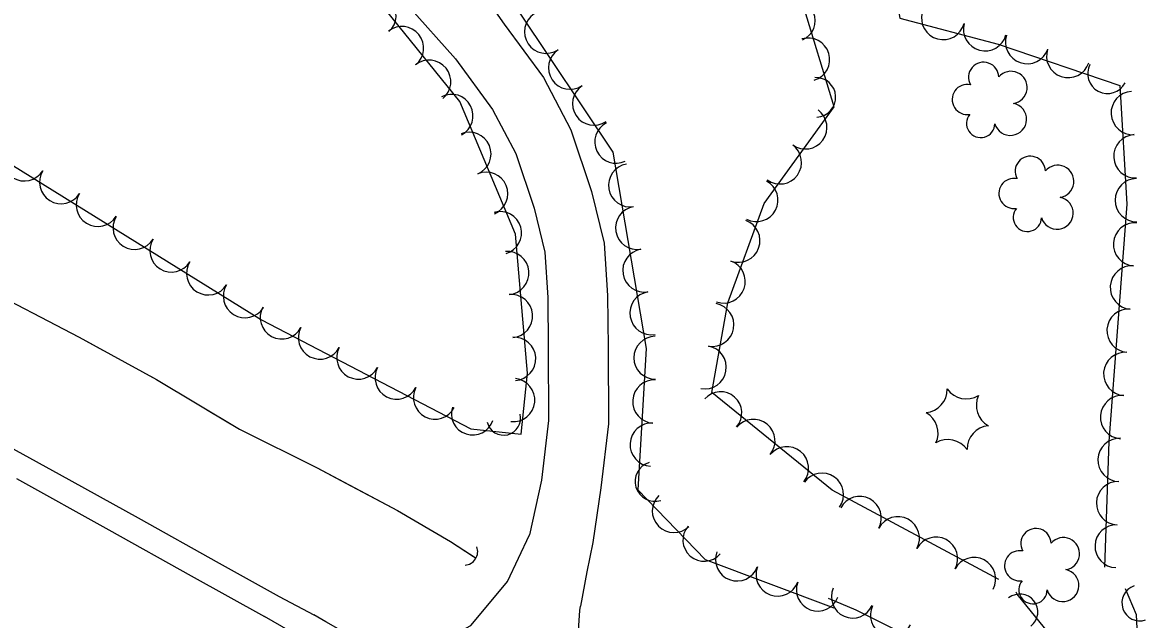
# Model space of a CAD drawing. Extents: x 591954 to 597000, y 198576 to 213500.
# Drawn here: x 596201.5 to 596408.6, y 204178.3 to 204288.1 of the extents above; entities that cross this region are included whole.
import ezdxf

# ---------------------------------------------------------------- set-up
doc = ezdxf.new("R2010")
doc.units = 0
for name, color, linetype in [('Level 11', 7, 'Continuous'), ('Level 15', 7, 'Continuous'), ('Level 17', 7, 'Continuous'), ('Level 18', 7, 'Continuous'), ('Level 19', 7, 'Continuous')]:
    doc.layers.add(name, color=color, linetype=linetype)

msp = doc.modelspace()

# ---------------------------------------------------------------- linework, layer by layer
at = {"layer": 'Level 11'}
for points in [[(596192.39, 204213.76), (596208.23, 204205.03), (596222.79, 204197.02), (596237.67, 204188.66), (596248.7, 204182.56), (596255.07, 204179.16)], [(596192.39, 204213.76), (596208.23, 204205.03), (596222.79, 204197.02), (596237.67, 204188.66), (596248.7, 204182.56), (596255.07, 204179.16)], [(596192.39, 204213.76), (596208.23, 204205.03), (596222.79, 204197.02), (596237.67, 204188.66), (596248.7, 204182.56), (596255.07, 204179.16)], [(596200.41, 204204.22), (596217.42, 204194.82), (596232.55, 204186.32), (596246.04, 204178.87)], [(596200.41, 204204.22), (596217.42, 204194.82), (596232.55, 204186.32), (596246.04, 204178.87)], [(596200.41, 204204.22), (596217.42, 204194.82), (596232.55, 204186.32), (596246.04, 204178.87)], [(596429.44, 204070.52), (596426.81, 204072.19), (596413.87, 204080.23), (596400.87, 204088.31), (596389, 204095.58), (596377.25, 204102.78), (596364.91, 204110.13), (596352.62, 204117.51), (596341.53, 204124.08), (596329.34, 204131.2), (596316.86, 204138.42), (596305.16, 204145.16), (596290.94, 204153.27), (596277.68, 204160.85), (596266.03, 204167.49), (596254.43, 204174.01), (596246.04, 204178.87)], [(596267.57, 204172.05), (596257.33, 204177.89), (596255.07, 204179.16)]]:
    msp.add_lwpolyline(points, dxfattribs=at)
at = {"layer": 'Level 15'}
msp.add_arc((596282.73, 204190.79), 2.5, 274.1794, 20.419, dxfattribs=at)
msp.add_arc((596282.73, 204190.79), 2.5, 274.1794, 20.419, dxfattribs=at)
msp.add_arc((596282.73, 204190.79), 2.5, 274.1794, 20.419, dxfattribs=at)
at = {"layer": 'Level 17'}
for points in [[(596279.21, 204302.14), (596282.23, 204299.07), (596290.08, 204287.84), (596297.32, 204277.98), (596302.37, 204268.38), (596306.18, 204257.04), (596308.52, 204247.54), (596309.13, 204237.92), (596309.2, 204228.37), (596309.28, 204214.32), (596307.87, 204202.5), (596306.41, 204192.45)], [(596279.21, 204302.14), (596282.23, 204299.07), (596290.08, 204287.84), (596297.32, 204277.98), (596302.37, 204268.38), (596306.18, 204257.04), (596308.52, 204247.54), (596309.13, 204237.92), (596309.2, 204228.37), (596309.28, 204214.32), (596307.87, 204202.5), (596306.41, 204192.45)], [(596279.21, 204302.14), (596282.23, 204299.07), (596290.08, 204287.84), (596297.32, 204277.98), (596302.37, 204268.38), (596306.18, 204257.04), (596308.52, 204247.54), (596309.13, 204237.92), (596309.2, 204228.37), (596309.28, 204214.32), (596307.87, 204202.5), (596306.41, 204192.45)], [(596263.25, 204300.96), (596272.49, 204291.16), (596281.14, 204281.43), (596287.97, 204272.13), (596292.23, 204264.04), (596295.61, 204253.97), (596297.6, 204245.86), (596298.14, 204237.52), (596298.2, 204228.3), (596298.28, 204214.94), (596296.96, 204203.94), (596294.75, 204193.85)], [(596263.25, 204300.96), (596272.49, 204291.16), (596281.14, 204281.43), (596287.97, 204272.13), (596292.23, 204264.04), (596295.61, 204253.97), (596297.6, 204245.86), (596298.14, 204237.52), (596298.2, 204228.3), (596298.28, 204214.94), (596296.96, 204203.94), (596294.75, 204193.85)], [(596263.25, 204300.96), (596272.49, 204291.16), (596281.14, 204281.43), (596287.97, 204272.13), (596292.23, 204264.04), (596295.61, 204253.97), (596297.6, 204245.86), (596298.14, 204237.52), (596298.2, 204228.3), (596298.28, 204214.94), (596296.96, 204203.94), (596294.75, 204193.85)], [(596286.51, 204180.18), (596290.69, 204185.27), (596294.75, 204193.85)], [(596286.51, 204180.18), (596290.69, 204185.27), (596294.75, 204193.85)], [(596286.51, 204180.18), (596290.69, 204185.27), (596294.75, 204193.85)], [(596306.41, 204192.45), (596305.3, 204187.05), (596304.17, 204180.76)], [(596306.41, 204192.45), (596305.3, 204187.05), (596304.17, 204180.76)], [(596306.41, 204192.45), (596305.3, 204187.05), (596304.17, 204180.76)], [(596267.57, 204172.05), (596272.9, 204172.58), (596278.74, 204174.4), (596284, 204177.21), (596286.51, 204180.18)], [(596307.82, 204149.24), (596306.28, 204156.1), (596304.28, 204165.07), (596303.53, 204172.63), (596304.04, 204179.96), (596304.17, 204180.76)]]:
    msp.add_lwpolyline(points, dxfattribs=at)
at = {"layer": 'Level 18'}
for points in [[(596388.37, 204515.51), (596385.98, 204499.94), (596395.39, 204479.12), (596417.64, 204476.8), (596417.27, 204440.5), (596403.82, 204439.52), (596391.08, 204439.01), (596387.54, 204429.12), (596382.51, 204402.87), (596373.57, 204389.44), (596366.52, 204390.08), (596359.8, 204381.14), (596360.59, 204369.44), (596367.74, 204350.45), (596362.18, 204329.55), (596359.68, 204307.74), (596362.89, 204288.9), (596380.98, 204284.12), (596403.34, 204276.53), (596404.62, 204254.71), (596401.31, 204211.06), (596400.51, 204187.91)], [(596388.37, 204515.51), (596385.98, 204499.94), (596395.39, 204479.12), (596417.64, 204476.8), (596417.27, 204440.5), (596403.82, 204439.52), (596391.08, 204439.01), (596387.54, 204429.12), (596382.51, 204402.87), (596373.57, 204389.44), (596366.52, 204390.08), (596359.8, 204381.14), (596360.59, 204369.44), (596367.74, 204350.45), (596362.18, 204329.55), (596359.68, 204307.74), (596362.89, 204288.9), (596380.98, 204284.12), (596403.34, 204276.53), (596404.62, 204254.71), (596401.31, 204211.06), (596400.51, 204187.91)], [(596388.37, 204515.51), (596385.98, 204499.94), (596395.39, 204479.12), (596417.64, 204476.8), (596417.27, 204440.5), (596403.82, 204439.52), (596391.08, 204439.01), (596387.54, 204429.12), (596382.51, 204402.87), (596373.57, 204389.44), (596366.52, 204390.08), (596359.8, 204381.14), (596360.59, 204369.44), (596367.74, 204350.45), (596362.18, 204329.55), (596359.68, 204307.74), (596362.89, 204288.9), (596380.98, 204284.12), (596403.34, 204276.53), (596404.62, 204254.71), (596401.31, 204211.06), (596400.51, 204187.91)], [(596381.1, 204185.67), (596350.41, 204202.07), (596328.28, 204220.08), (596331.22, 204236.57), (596337.89, 204254.8), (596350.8, 204272.59), (596345, 204291.75), (596330.77, 204304.86), (596305.58, 204307.54), (596290.01, 204306.67), (596286.82, 204301.8), (596292.89, 204290.03), (596310.11, 204264.26), (596316.19, 204228.15), (596314.66, 204202.13), (596327.08, 204189.34), (596350.74, 204180.48)], [(596381.1, 204185.67), (596350.41, 204202.07), (596328.28, 204220.08), (596331.22, 204236.57), (596337.89, 204254.8), (596350.8, 204272.59), (596345, 204291.75), (596330.77, 204304.86), (596305.58, 204307.54), (596290.01, 204306.67), (596286.82, 204301.8), (596292.89, 204290.03), (596310.11, 204264.26), (596316.19, 204228.15), (596314.66, 204202.13), (596327.08, 204189.34), (596350.74, 204180.48)], [(596381.1, 204185.67), (596350.41, 204202.07), (596328.28, 204220.08), (596331.22, 204236.57), (596337.89, 204254.8), (596350.8, 204272.59), (596345, 204291.75), (596330.77, 204304.86), (596305.58, 204307.54), (596290.01, 204306.67), (596286.82, 204301.8), (596292.89, 204290.03), (596310.11, 204264.26), (596316.19, 204228.15), (596314.66, 204202.13), (596327.08, 204189.34), (596350.74, 204180.48)], [(596195.74, 204264.29), (596245.48, 204233.44), (596283.94, 204213.35), (596293.21, 204212.41), (596294.37, 204223.62), (596292.17, 204249.21), (596281.93, 204273.57), (596266.11, 204293.2)], [(596195.74, 204264.29), (596245.48, 204233.44), (596283.94, 204213.35), (596293.21, 204212.41), (596294.37, 204223.62), (596292.17, 204249.21), (596281.93, 204273.57), (596266.11, 204293.2)], [(596195.74, 204264.29), (596245.48, 204233.44), (596283.94, 204213.35), (596293.21, 204212.41), (596294.37, 204223.62), (596292.17, 204249.21), (596281.93, 204273.57), (596266.11, 204293.2)], [(596404.29, 204184.01), (596406.36, 204179.24), (596406.65, 204172.79), (596402.32, 204169.86), (596396.75, 204171.19), (596390.3, 204175.77), (596384.44, 204182.96), (596384.25, 204183.35)], [(596349.72, 204182.23), (596354.79, 204180.08), (596364.73, 204175.11), (596375.76, 204169.42), (596387.49, 204163.2), (596396.9, 204157.48), (596404.83, 204153.22), (596411.29, 204147.43), (596417.54, 204141.65), (596424.63, 204136.66), (596431.29, 204134.37), (596439.92, 204129.2), (596445.03, 204124.39)]]:
    msp.add_lwpolyline(points, dxfattribs=at)
for centre, radius, start, end in [((596266.28, 204289.42), 3.95, 311.3681, 131.3527), ((596266.28, 204289.42), 3.95, 311.3681, 131.3527), ((596266.28, 204289.42), 3.95, 311.3681, 131.3527), ((596343.44, 204288.49), 3.88, 292.9602, 112.9448), ((596343.44, 204288.49), 3.88, 292.9602, 112.9448), ((596343.44, 204288.49), 3.88, 292.9602, 112.9448), ((596297.81, 204286.42), 3.97, 123.7497, 303.7344), ((596297.81, 204286.42), 3.97, 123.7497, 303.7344), ((596297.81, 204286.42), 3.97, 123.7497, 303.7344), ((596370.84, 204288.96), 3.99, 165.1939, 345.1785), ((596370.84, 204288.96), 3.99, 165.1939, 345.1785), ((596370.84, 204288.96), 3.99, 165.1939, 345.1785), ((596271.32, 204283.42), 3.98, 308.862, 128.8466), ((596271.32, 204283.42), 3.98, 308.862, 128.8466), ((596271.32, 204283.42), 3.98, 308.862, 128.8466), ((596378.55, 204286.89), 3.98, 164.7418, 344.7265), ((596378.55, 204286.89), 3.98, 164.7418, 344.7265), ((596378.55, 204286.89), 3.98, 164.7418, 344.7265), ((596345.99, 204281.3), 3.97, 286.8395, 106.8242), ((596345.99, 204281.3), 3.97, 286.8395, 106.8242), ((596345.99, 204281.3), 3.97, 286.8395, 106.8242), ((596386.29, 204284.52), 3.99, 161.2658, 341.2505), ((596386.29, 204284.52), 3.99, 161.2658, 341.2505), ((596386.29, 204284.52), 3.99, 161.2658, 341.2505), ((596302.22, 204279.81), 3.97, 123.7597, 303.7444), ((596302.22, 204279.81), 3.97, 123.7597, 303.7444), ((596302.22, 204279.81), 3.97, 123.7597, 303.7444), ((596393.84, 204281.96), 3.99, 161.2658, 341.2505), ((596393.84, 204281.96), 3.99, 161.2658, 341.2505), ((596393.84, 204281.96), 3.99, 161.2658, 341.2505), ((596276.31, 204277.22), 3.98, 308.8665, 128.8512), ((596276.31, 204277.22), 3.98, 308.8665, 128.8512), ((596276.31, 204277.22), 3.98, 308.8665, 128.8512), ((596378.28, 204278.04), 2.78, 1.3946, 209.1675), ((596378.28, 204278.04), 2.78, 1.3946, 209.1675), ((596378.28, 204278.04), 2.78, 1.3946, 209.1675), ((596401.06, 204278.71), 3.65, 152.4107, 332.3954), ((596401.06, 204278.71), 3.65, 152.4107, 332.3954), ((596401.06, 204278.71), 3.65, 152.4107, 332.3954), ((596383.32, 204276.18), 2.97, 278.4237, 139.6575), ((596383.32, 204276.18), 2.97, 278.4237, 139.6575), ((596383.32, 204276.18), 2.97, 278.4237, 139.6575), ((596306.64, 204273.2), 3.97, 123.7557, 303.7404), ((596306.64, 204273.2), 3.97, 123.7557, 303.7404), ((596306.64, 204273.2), 3.97, 123.7557, 303.7404), ((596347.42, 204274.36), 3.65, 273.0494, 93.034), ((596347.42, 204274.36), 3.65, 273.0494, 93.034), ((596347.42, 204274.36), 3.65, 273.0494, 93.034), ((596375.28, 204273.96), 2.78, 78.0716, 279.0826), ((596375.28, 204273.96), 2.78, 78.0716, 279.0826), ((596375.28, 204273.96), 2.78, 78.0716, 279.0826), ((596280.43, 204270.97), 3.95, 297.6083, 117.593), ((596280.43, 204270.97), 3.95, 297.6083, 117.593), ((596280.43, 204270.97), 3.95, 297.6083, 117.593), ((596405.72, 204271.47), 3.99, 93.3593, 273.344), ((596405.72, 204271.47), 3.99, 93.3593, 273.344), ((596405.72, 204271.47), 3.99, 93.3593, 273.344), ((596345.5, 204268.83), 3.97, 234.0434, 54.028), ((596345.5, 204268.83), 3.97, 234.0434, 54.028), ((596345.5, 204268.83), 3.97, 234.0434, 54.028), ((596383.21, 204270.33), 2.97, 196.0745, 79.0477), ((596383.21, 204270.33), 2.97, 196.0745, 79.0477), ((596383.21, 204270.33), 2.97, 196.0745, 79.0477), ((596377.74, 204269.57), 2.61, 140.7797, 358.7123), ((596377.74, 204269.57), 2.61, 140.7797, 358.7123), ((596377.74, 204269.57), 2.61, 140.7797, 358.7123), ((596283.71, 204263.96), 3.98, 292.7998, 112.7844), ((596283.71, 204263.96), 3.98, 292.7998, 112.7844), ((596283.71, 204263.96), 3.98, 292.7998, 112.7844), ((596310.66, 204266.14), 3.9, 116.04, 296.0247), ((596310.66, 204266.14), 3.9, 116.04, 296.0247), ((596310.66, 204266.14), 3.9, 116.04, 296.0247), ((596406.19, 204263.51), 3.99, 93.3593, 273.344), ((596406.19, 204263.51), 3.99, 93.3593, 273.344), ((596406.19, 204263.51), 3.99, 93.3593, 273.344), ((596201.85, 204262.96), 3.98, 148.2007, 328.1854), ((596201.85, 204262.96), 3.98, 148.2007, 328.1854), ((596201.85, 204262.96), 3.98, 148.2007, 328.1854), ((596340.83, 204262.39), 3.97, 234.0333, 54.018), ((596340.83, 204262.39), 3.97, 234.0333, 54.018), ((596340.83, 204262.39), 3.97, 234.0333, 54.018), ((596313.25, 204258.17), 3.97, 99.5624, 279.5471), ((596313.25, 204258.17), 3.97, 99.5624, 279.5471), ((596313.25, 204258.17), 3.97, 99.5624, 279.5471), ((596386.86, 204260.76), 2.78, 1.3946, 209.1675), ((596386.86, 204260.76), 2.78, 1.3946, 209.1675), ((596386.86, 204260.76), 2.78, 1.3946, 209.1675), ((596391.91, 204258.9), 2.97, 278.4237, 139.6575), ((596391.91, 204258.9), 2.97, 278.4237, 139.6575), ((596391.91, 204258.9), 2.97, 278.4237, 139.6575), ((596208.61, 204258.76), 3.98, 148.2007, 328.1854), ((596208.61, 204258.76), 3.98, 148.2007, 328.1854), ((596208.61, 204258.76), 3.98, 148.2007, 328.1854), ((596286.79, 204256.62), 3.98, 292.797, 112.7816), ((596286.79, 204256.62), 3.98, 292.797, 112.7816), ((596286.79, 204256.62), 3.98, 292.797, 112.7816), ((596336.52, 204255.44), 3.94, 242.124, 62.1087), ((596336.52, 204255.44), 3.94, 242.124, 62.1087), ((596336.52, 204255.44), 3.94, 242.124, 62.1087), ((596383.86, 204256.68), 2.78, 78.0716, 279.0826), ((596383.86, 204256.68), 2.78, 78.0716, 279.0826), ((596383.86, 204256.68), 2.78, 78.0716, 279.0826), ((596406.44, 204255.44), 3.98, 90.2166, 270.2012), ((596406.44, 204255.44), 3.98, 90.2166, 270.2012), ((596406.44, 204255.44), 3.98, 90.2166, 270.2012), ((596215.37, 204254.57), 3.98, 148.1969, 328.1816), ((596215.37, 204254.57), 3.98, 148.1969, 328.1816), ((596215.37, 204254.57), 3.98, 148.1969, 328.1816), ((596391.79, 204253.05), 2.97, 196.0745, 79.0477), ((596391.79, 204253.05), 2.97, 196.0745, 79.0477), ((596391.79, 204253.05), 2.97, 196.0745, 79.0477), ((596314.56, 204250.33), 3.97, 99.5541, 279.5388), ((596314.56, 204250.33), 3.97, 99.5541, 279.5388), ((596314.56, 204250.33), 3.97, 99.5541, 279.5388), ((596386.33, 204252.28), 2.61, 140.7797, 358.7123), ((596386.33, 204252.28), 2.61, 140.7797, 358.7123), ((596386.33, 204252.28), 2.61, 140.7797, 358.7123), ((596222.14, 204250.37), 3.98, 148.2068, 328.1915), ((596222.14, 204250.37), 3.98, 148.2068, 328.1915), ((596222.14, 204250.37), 3.98, 148.2068, 328.1915), ((596289.36, 204249.41), 3.93, 286.0261, 106.0108), ((596289.36, 204249.41), 3.93, 286.0261, 106.0108), ((596289.36, 204249.41), 3.93, 286.0261, 106.0108), ((596333.18, 204247.98), 3.97, 249.9081, 69.8928), ((596333.18, 204247.98), 3.97, 249.9081, 69.8928), ((596333.18, 204247.98), 3.97, 249.9081, 69.8928), ((596406.15, 204247.32), 3.99, 85.6757, 265.6603), ((596406.15, 204247.32), 3.99, 85.6757, 265.6603), ((596406.15, 204247.32), 3.99, 85.6757, 265.6603), ((596228.9, 204246.18), 3.98, 148.1969, 328.1816), ((596228.9, 204246.18), 3.98, 148.1969, 328.1816), ((596228.9, 204246.18), 3.98, 148.1969, 328.1816), ((596290.69, 204242.05), 3.98, 274.9309, 94.9156), ((596290.69, 204242.05), 3.98, 274.9309, 94.9156), ((596290.69, 204242.05), 3.98, 274.9309, 94.9156), ((596315.88, 204242.49), 3.97, 99.5553, 279.54), ((596315.88, 204242.49), 3.97, 99.5553, 279.54), ((596315.88, 204242.49), 3.97, 99.5553, 279.54), ((596235.66, 204241.98), 3.98, 148.2007, 328.1854), ((596235.66, 204241.98), 3.98, 148.2007, 328.1854), ((596235.66, 204241.98), 3.98, 148.2007, 328.1854), ((596330.49, 204240.49), 3.97, 250.5616, 70.5463), ((596330.49, 204240.49), 3.97, 250.5616, 70.5463), ((596330.49, 204240.49), 3.97, 250.5616, 70.5463), ((596405.55, 204239.38), 3.99, 85.6834, 265.6681), ((596405.55, 204239.38), 3.99, 85.6834, 265.6681), ((596405.55, 204239.38), 3.99, 85.6834, 265.6681), ((596242.43, 204237.79), 3.98, 148.1969, 328.1816), ((596242.43, 204237.79), 3.98, 148.1969, 328.1816), ((596242.43, 204237.79), 3.98, 148.1969, 328.1816), ((596291.37, 204234.12), 3.98, 274.9231, 94.9078), ((596291.37, 204234.12), 3.98, 274.9231, 94.9078), ((596291.37, 204234.12), 3.98, 274.9231, 94.9078), ((596317.2, 204234.66), 3.97, 99.5612, 279.5459), ((596317.2, 204234.66), 3.97, 99.5612, 279.5459), ((596317.2, 204234.66), 3.97, 99.5612, 279.5459), ((596249.2, 204233.89), 3.98, 151.9547, 331.9393), ((596249.2, 204233.89), 3.98, 151.9547, 331.9393), ((596249.2, 204233.89), 3.98, 151.9547, 331.9393), ((596328.38, 204232.5), 3.97, 259.9111, 79.8958), ((596328.38, 204232.5), 3.97, 259.9111, 79.8958), ((596328.38, 204232.5), 3.97, 259.9111, 79.8958), ((596404.95, 204231.43), 3.99, 85.6762, 265.6609), ((596404.95, 204231.43), 3.99, 85.6762, 265.6609), ((596404.95, 204231.43), 3.99, 85.6762, 265.6609), ((596256.22, 204230.18), 3.98, 152.4252, 332.4098), ((596256.22, 204230.18), 3.98, 152.4252, 332.4098), ((596256.22, 204230.18), 3.98, 152.4252, 332.4098), ((596291.94, 204226.26), 3.97, 273.2784, 93.263), ((596291.94, 204226.26), 3.97, 273.2784, 93.263), ((596291.94, 204226.26), 3.97, 273.2784, 93.263), ((596317.9, 204226.45), 3.95, 90.3411, 270.3257), ((596317.9, 204226.45), 3.95, 90.3411, 270.3257), ((596317.9, 204226.45), 3.95, 90.3411, 270.3257), ((596326.99, 204224.68), 3.97, 259.9195, 79.9042), ((596326.99, 204224.68), 3.97, 259.9195, 79.9042), ((596326.99, 204224.68), 3.97, 259.9195, 79.9042), ((596263.28, 204226.5), 3.98, 152.4252, 332.4098), ((596263.28, 204226.5), 3.98, 152.4252, 332.4098), ((596263.28, 204226.5), 3.98, 152.4252, 332.4098), ((596404.34, 204223.48), 3.99, 85.6762, 265.6609), ((596404.34, 204223.48), 3.99, 85.6762, 265.6609), ((596404.34, 204223.48), 3.99, 85.6762, 265.6609), ((596270.33, 204222.81), 3.98, 152.4285, 332.4132), ((596270.33, 204222.81), 3.98, 152.4285, 332.4132), ((596270.33, 204222.81), 3.98, 152.4285, 332.4132), ((596291.76, 204218.67), 3.98, 264.1302, 84.1148), ((596291.76, 204218.67), 3.98, 264.1302, 84.1148), ((596291.76, 204218.67), 3.98, 264.1302, 84.1148), ((596317.7, 204218.4), 3.97, 86.6459, 266.6305), ((596317.7, 204218.4), 3.97, 86.6459, 266.6305), ((596317.7, 204218.4), 3.97, 86.6459, 266.6305), ((596277.39, 204219.12), 3.98, 152.4188, 332.4035), ((596277.39, 204219.12), 3.98, 152.4188, 332.4035), ((596277.39, 204219.12), 3.98, 152.4188, 332.4035), ((596367.3, 204220.64), 4.3, 275.2113, 0.9762), ((596367.3, 204220.64), 4.3, 275.2113, 0.9762), ((596367.3, 204220.64), 4.3, 275.2113, 0.9762), ((596375.12, 204223.19), 4.3, 215.2113, 300.9762), ((596375.12, 204223.19), 4.3, 215.2113, 300.9762), ((596375.12, 204223.19), 4.3, 215.2113, 300.9762), ((596329.92, 204216.31), 3.89, 318.713, 138.6976), ((596329.92, 204216.31), 3.89, 318.713, 138.6976), ((596329.92, 204216.31), 3.89, 318.713, 138.6976), ((596381.24, 204217.7), 4.3, 155.2113, 240.9762), ((596381.24, 204217.7), 4.3, 155.2113, 240.9762), ((596381.24, 204217.7), 4.3, 155.2113, 240.9762), ((596403.74, 204215.53), 3.99, 85.6834, 265.6681), ((596403.74, 204215.53), 3.99, 85.6834, 265.6681), ((596403.74, 204215.53), 3.99, 85.6834, 265.6681), ((596284.3, 204216.16), 3.91, 161.8671, 341.8517), ((596284.3, 204216.16), 3.91, 161.8671, 341.8517), ((596284.3, 204216.16), 3.91, 161.8671, 341.8517), ((596290.01, 204215.33), 3.12, 193.8654, 13.8501), ((596290.01, 204215.33), 3.12, 193.8654, 13.8501), ((596290.01, 204215.33), 3.12, 193.8654, 13.8501), ((596365.61, 204212.59), 4.3, 335.2113, 60.9762), ((596365.61, 204212.59), 4.3, 335.2113, 60.9762), ((596365.61, 204212.59), 4.3, 335.2113, 60.9762), ((596317.23, 204210.47), 3.97, 86.6531, 266.6377), ((596317.23, 204210.47), 3.97, 86.6531, 266.6377), ((596317.23, 204210.47), 3.97, 86.6531, 266.6377), ((596335.96, 204211.15), 3.97, 320.8704, 140.8551), ((596335.96, 204211.15), 3.97, 320.8704, 140.8551), ((596335.96, 204211.15), 3.97, 320.8704, 140.8551), ((596379.54, 204209.66), 4.3, 95.2113, 180.9762), ((596379.54, 204209.66), 4.3, 95.2113, 180.9762), ((596379.54, 204209.66), 4.3, 95.2113, 180.9762), ((596342.12, 204206.13), 3.97, 320.8659, 140.8506), ((596342.12, 204206.13), 3.97, 320.8659, 140.8506), ((596342.12, 204206.13), 3.97, 320.8659, 140.8506), ((596371.72, 204207.1), 4.3, 35.2113, 120.9762), ((596371.72, 204207.1), 4.3, 35.2113, 120.9762), ((596371.72, 204207.1), 4.3, 35.2113, 120.9762), ((596403.29, 204207.65), 3.99, 87.8288, 267.8135), ((596403.29, 204207.65), 3.99, 87.8288, 267.8135), ((596403.29, 204207.65), 3.99, 87.8288, 267.8135), ((596317.82, 204203.7), 3.64, 107.0722, 287.0569), ((596317.82, 204203.7), 3.64, 107.0722, 287.0569), ((596317.82, 204203.7), 3.64, 107.0722, 287.0569), ((596348.56, 204201.27), 3.96, 324.9237, 144.9084), ((596348.56, 204201.27), 3.96, 324.9237, 144.9084), ((596348.56, 204201.27), 3.96, 324.9237, 144.9084), ((596403.01, 204199.7), 3.99, 88.0305, 268.0152), ((596403.01, 204199.7), 3.99, 88.0305, 268.0152), ((596403.01, 204199.7), 3.99, 88.0305, 268.0152), ((596321.32, 204198.26), 3.97, 134.1408, 314.1255), ((596321.32, 204198.26), 3.97, 134.1408, 314.1255), ((596321.32, 204198.26), 3.97, 134.1408, 314.1255), ((596355.51, 204196.98), 3.97, 331.8817, 151.8664), ((596355.51, 204196.98), 3.97, 331.8817, 151.8664), ((596355.51, 204196.98), 3.97, 331.8817, 151.8664), ((596326.89, 204192.93), 3.91, 138.8975, 318.8822), ((596326.89, 204192.93), 3.91, 138.8975, 318.8822), ((596326.89, 204192.93), 3.91, 138.8975, 318.8822), ((596362.52, 204193.24), 3.97, 331.8915, 151.8762), ((596362.52, 204193.24), 3.97, 331.8915, 151.8762), ((596362.52, 204193.24), 3.97, 331.8915, 151.8762), ((596402.71, 204191.78), 3.94, 88.0225, 268.0071), ((596402.71, 204191.78), 3.94, 88.0225, 268.0071), ((596402.71, 204191.78), 3.94, 88.0225, 268.0071), ((596369.53, 204189.49), 3.97, 331.8851, 151.8698), ((596369.53, 204189.49), 3.97, 331.8851, 151.8698), ((596369.53, 204189.49), 3.97, 331.8851, 151.8698), ((596387.9, 204192.27), 2.78, 1.3946, 209.1675), ((596387.9, 204192.27), 2.78, 1.3946, 209.1675), ((596387.9, 204192.27), 2.78, 1.3946, 209.1675), ((596392.95, 204190.41), 2.97, 278.4237, 139.6575), ((596392.95, 204190.41), 2.97, 278.4237, 139.6575), ((596392.95, 204190.41), 2.97, 278.4237, 139.6575), ((596332.94, 204189.36), 3.97, 159.4837, 339.4684), ((596332.94, 204189.36), 3.97, 159.4837, 339.4684), ((596332.94, 204189.36), 3.97, 159.4837, 339.4684), ((596376.54, 204185.75), 3.97, 331.8881, 151.8728), ((596376.54, 204185.75), 3.97, 331.8881, 151.8728), ((596376.54, 204185.75), 3.97, 331.8881, 151.8728), ((596384.9, 204188.19), 2.78, 78.0716, 279.0826), ((596384.9, 204188.19), 2.78, 78.0716, 279.0826), ((596384.9, 204188.19), 2.78, 78.0716, 279.0826), ((596340.39, 204186.58), 3.97, 159.4837, 339.4684), ((596340.39, 204186.58), 3.97, 159.4837, 339.4684), ((596340.39, 204186.58), 3.97, 159.4837, 339.4684), ((596392.83, 204184.56), 2.97, 196.0745, 79.0477), ((596392.83, 204184.56), 2.97, 196.0745, 79.0477), ((596392.83, 204184.56), 2.97, 196.0745, 79.0477), ((596347.78, 204183.79), 3.93, 159.49, 339.4747), ((596347.78, 204183.79), 3.93, 159.49, 339.4747), ((596347.78, 204183.79), 3.93, 159.49, 339.4747), ((596387.37, 204183.79), 2.61, 140.7797, 358.7123), ((596387.37, 204183.79), 2.61, 140.7797, 358.7123), ((596387.37, 204183.79), 2.61, 140.7797, 358.7123), ((596354.21, 204182.47), 3.91, 155.9232, 335.9079), ((596384.94, 204179.68), 3.31, 308.3322, 128.3168), ((596407.02, 204181.35), 3.31, 108.5931, 288.5777), ((596361.36, 204179.09), 3.91, 153.4099, 333.3945)]:
    msp.add_arc(centre, radius, start, end, dxfattribs=at)
at = {"layer": 'Level 19'}
for points in [[(596190.63, 204241.39), (596193.32, 204239.93), (596211.96, 204230.26), (596216.29, 204227.87)], [(596193.32, 204239.93), (596211.96, 204230.26), (596226.13, 204222.46), (596241.43, 204213.33), (596255.71, 204206.19), (596270.5, 204198.34), (596280.24, 204192.63), (596284.48, 204189.91)], [(596193.32, 204239.93), (596211.96, 204230.26), (596226.13, 204222.46), (596241.43, 204213.33), (596255.71, 204206.19), (596270.5, 204198.34), (596280.24, 204192.63), (596284.48, 204189.91)], [(596193.32, 204239.93), (596211.96, 204230.26), (596226.13, 204222.46), (596241.43, 204213.33), (596255.71, 204206.19), (596270.5, 204198.34), (596280.24, 204192.63), (596284.48, 204189.91)], [(596219.79, 204225.95), (596221.54, 204224.98)], [(596225.05, 204223.05), (596226.13, 204222.46), (596226.79, 204222.07)], [(596230.22, 204220.02), (596231.94, 204218.99)], [(596235.38, 204216.94), (596241.43, 204213.33), (596255.71, 204206.19), (596260.99, 204203.38)], [(596260.99, 204203.38), (596270.5, 204198.34), (596280.24, 204192.63), (596284.94, 204189.61)]]:
    msp.add_lwpolyline(points, dxfattribs=at)

doc.saveas('drawing.dxf')
